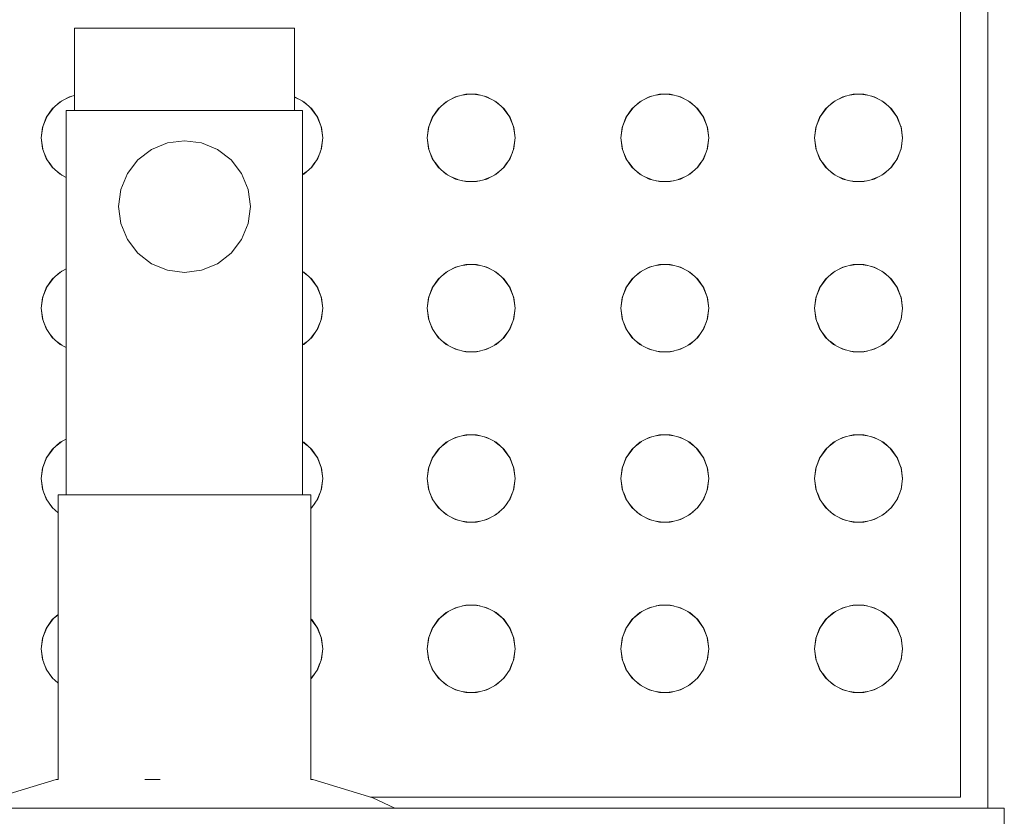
# Model space of a CAD drawing. Header units: millimetres. Extents: x 2 to 902, y -447 to 199.
# Tile 472 of 656: x 21.636 to 21.994, y 147.927 to 148.217. Entities that reach past the tile are written whole.
import ezdxf

# ---------------------------------------------------------------- set-up
doc = ezdxf.new("R2010")
doc.units = ezdxf.units.MM
doc.header["$MEASUREMENT"] = 0
doc.layers.add('IFC-Elemento construtivo genérico-Contorno', color=253, linetype='Continuous', lineweight=5)

msp = doc.modelspace()

# ---------------------------------------------------------------- linework, layer by layer
at = {"layer": 'IFC-Elemento construtivo genérico-Contorno', "color": 7, "lineweight": 5}
for p, q in [((21.98811, 147.93039), (21.98811, 148.4244)), ((21.97811, 147.9344), (21.97811, 148.4144)), ((21.65573, 148.2144), (21.65709, 148.2144)), ((21.65573, 148.1844), (21.65573, 148.2144)), ((21.65709, 148.2144), (21.66109, 148.2144)), ((21.66109, 148.2144), (21.66745, 148.2144)), ((21.66745, 148.2144), (21.67573, 148.2144)), ((21.67573, 148.2144), (21.68538, 148.2144)), ((21.68538, 148.2144), (21.69573, 148.2144)), ((21.69573, 148.2144), (21.70608, 148.2144)), ((21.70608, 148.2144), (21.71573, 148.2144)), ((21.71573, 148.2144), (21.72402, 148.2144)), ((21.72402, 148.2144), (21.73037, 148.2144)), ((21.73037, 148.2144), (21.73437, 148.2144)), ((21.73437, 148.2144), (21.73573, 148.2144)), ((21.73573, 148.1844), (21.73573, 148.2144)), ((21.65049, 148.18756), (21.65391, 148.18936)), ((21.65264, 148.1887), (21.65477, 148.18956)), ((21.65391, 148.18936), (21.65573, 148.18981)), ((21.73573, 148.18937), (21.73916, 148.18756)), ((21.73573, 148.18922), (21.73702, 148.18869)), ((21.79098, 148.18756), (21.7944, 148.18936)), ((21.79314, 148.1887), (21.79526, 148.18956)), ((21.7944, 148.18936), (21.79815, 148.19028)), ((21.79693, 148.18997), (21.79919, 148.19028)), ((21.79815, 148.19028), (21.802, 148.19028)), ((21.80096, 148.19028), (21.80322, 148.18997)), ((21.802, 148.19028), (21.80575, 148.18936)), ((21.80489, 148.18957), (21.80702, 148.18869)), ((21.80575, 148.18936), (21.80916, 148.18756)), ((21.86148, 148.18756), (21.86489, 148.18936)), ((21.86363, 148.1887), (21.86575, 148.18956)), ((21.86489, 148.18936), (21.86864, 148.19028)), ((21.86742, 148.18997), (21.86968, 148.19028)), ((21.86864, 148.19028), (21.87249, 148.19028)), ((21.87145, 148.19028), (21.87371, 148.18997)), ((21.87249, 148.19028), (21.87624, 148.18936)), ((21.87538, 148.18956), (21.87751, 148.1887)), ((21.87624, 148.18936), (21.87966, 148.18756)), ((21.93197, 148.18756), (21.93538, 148.18936)), ((21.93411, 148.18869), (21.93624, 148.18957)), ((21.93538, 148.18936), (21.93913, 148.19028)), ((21.93791, 148.18997), (21.94017, 148.19028)), ((21.93913, 148.19028), (21.94299, 148.19028)), ((21.94194, 148.19028), (21.9442, 148.18997)), ((21.94299, 148.19028), (21.94673, 148.18936)), ((21.94587, 148.18956), (21.948, 148.1887)), ((21.94673, 148.18936), (21.95015, 148.18756)), ((21.64541, 148.18183), (21.64803, 148.18538)), ((21.64541, 148.18183), (21.6476, 148.185)), ((21.6476, 148.185), (21.65049, 148.18756)), ((21.64925, 148.18647), (21.65109, 148.18788)), ((21.73857, 148.18788), (21.74039, 148.18648)), ((21.73916, 148.18756), (21.74205, 148.185)), ((21.74164, 148.18537), (21.74424, 148.18183)), ((21.74205, 148.185), (21.74424, 148.18183)), ((21.78591, 148.18183), (21.78852, 148.18538)), ((21.78591, 148.18183), (21.7881, 148.185)), ((21.7881, 148.185), (21.79098, 148.18756)), ((21.78974, 148.18646), (21.79158, 148.18788)), ((21.80857, 148.18788), (21.81039, 148.18648)), ((21.80916, 148.18756), (21.81205, 148.185)), ((21.81164, 148.18537), (21.81424, 148.18183)), ((21.81205, 148.185), (21.81424, 148.18183)), ((21.8564, 148.18183), (21.85901, 148.18538)), ((21.8564, 148.18183), (21.85859, 148.185)), ((21.85859, 148.185), (21.86148, 148.18756)), ((21.86025, 148.18647), (21.86207, 148.18788)), ((21.87906, 148.18788), (21.88089, 148.18647)), ((21.87966, 148.18756), (21.88254, 148.185)), ((21.88213, 148.18538), (21.88473, 148.18183)), ((21.88254, 148.185), (21.88473, 148.18183)), ((21.92689, 148.18183), (21.9295, 148.18537)), ((21.92689, 148.18183), (21.92908, 148.185)), ((21.92908, 148.185), (21.93197, 148.18756)), ((21.93074, 148.18648), (21.93256, 148.18788)), ((21.94955, 148.18788), (21.95139, 148.18647)), ((21.95015, 148.18756), (21.95303, 148.185)), ((21.95261, 148.18538), (21.95523, 148.18183)), ((21.95303, 148.185), (21.95523, 148.18183)), ((21.64405, 148.17823), (21.6456, 148.18207)), ((21.64405, 148.17823), (21.64541, 148.18183)), ((21.65273, 148.1844), (21.6542, 148.1844)), ((21.65273, 148.0444), (21.65273, 148.1844)), ((21.6542, 148.1844), (21.65849, 148.1844)), ((21.65709, 148.1844), (21.66109, 148.1844)), ((21.65849, 148.1844), (21.66532, 148.1844)), ((21.66109, 148.1844), (21.66745, 148.1844)), ((21.66532, 148.1844), (21.67423, 148.1844)), ((21.66745, 148.1844), (21.67573, 148.1844)), ((21.67423, 148.1844), (21.6846, 148.1844)), ((21.67573, 148.1844), (21.68538, 148.1844)), ((21.6846, 148.1844), (21.69573, 148.1844)), ((21.69573, 148.1844), (21.70686, 148.1844)), ((21.70608, 148.1844), (21.71573, 148.1844)), ((21.70686, 148.1844), (21.71723, 148.1844)), ((21.71573, 148.1844), (21.72402, 148.1844)), ((21.71723, 148.1844), (21.72613, 148.1844)), ((21.72402, 148.1844), (21.73037, 148.1844)), ((21.72613, 148.1844), (21.73297, 148.1844)), ((21.73037, 148.1844), (21.73437, 148.1844)), ((21.73297, 148.1844), (21.73727, 148.1844)), ((21.73727, 148.1844), (21.73873, 148.1844)), ((21.73873, 148.0444), (21.73873, 148.1844)), ((21.74406, 148.18207), (21.74561, 148.17823)), ((21.74424, 148.18183), (21.74561, 148.17823)), ((21.78454, 148.17823), (21.78611, 148.18212)), ((21.78454, 148.17823), (21.78591, 148.18183)), ((21.81406, 148.18207), (21.81561, 148.17823)), ((21.81424, 148.18183), (21.81561, 148.17823)), ((21.85503, 148.17823), (21.8566, 148.18212)), ((21.85503, 148.17823), (21.8564, 148.18183)), ((21.88453, 148.18212), (21.8861, 148.17823)), ((21.88473, 148.18183), (21.8861, 148.17823)), ((21.92552, 148.17823), (21.92707, 148.18207)), ((21.92552, 148.17823), (21.92689, 148.18183)), ((21.95502, 148.18212), (21.95659, 148.17823)), ((21.95523, 148.18183), (21.95659, 148.17823)), ((21.64358, 148.1744), (21.64413, 148.17854)), ((21.64358, 148.1744), (21.64405, 148.17823)), ((21.74553, 148.17854), (21.74607, 148.1744)), ((21.74561, 148.17823), (21.74607, 148.1744)), ((21.78407, 148.1744), (21.78462, 148.17854)), ((21.78407, 148.1744), (21.78454, 148.17823)), ((21.81553, 148.17854), (21.81607, 148.1744)), ((21.81561, 148.17823), (21.81607, 148.1744)), ((21.85457, 148.1744), (21.85511, 148.17854)), ((21.85457, 148.1744), (21.85503, 148.17823)), ((21.88602, 148.17854), (21.88656, 148.1744)), ((21.8861, 148.17823), (21.88656, 148.1744)), ((21.92506, 148.1744), (21.9256, 148.17854)), ((21.92506, 148.1744), (21.92552, 148.17823)), ((21.95651, 148.17854), (21.95706, 148.1744)), ((21.95659, 148.17823), (21.95706, 148.1744)), ((21.64358, 148.1744), (21.64413, 148.17026)), ((21.64358, 148.1744), (21.64405, 148.17057)), ((21.74553, 148.17026), (21.74607, 148.1744)), ((21.74561, 148.17057), (21.74607, 148.1744)), ((21.78407, 148.1744), (21.78462, 148.17026)), ((21.78407, 148.1744), (21.78454, 148.17057)), ((21.81553, 148.17026), (21.81607, 148.1744)), ((21.81561, 148.17057), (21.81607, 148.1744)), ((21.85457, 148.1744), (21.85511, 148.17026)), ((21.85457, 148.1744), (21.85503, 148.17057)), ((21.88602, 148.17026), (21.88656, 148.1744)), ((21.8861, 148.17057), (21.88656, 148.1744)), ((21.92506, 148.1744), (21.9256, 148.17026)), ((21.92506, 148.1744), (21.92552, 148.17057)), ((21.95651, 148.17026), (21.95706, 148.1744)), ((21.95659, 148.17057), (21.95706, 148.1744)), ((21.64405, 148.17057), (21.64541, 148.16696)), ((21.68373, 148.17018), (21.68952, 148.17258)), ((21.68952, 148.17258), (21.69573, 148.17339)), ((21.69573, 148.17339), (21.70194, 148.17258)), ((21.70194, 148.17258), (21.70773, 148.17018)), ((21.74424, 148.16696), (21.74561, 148.17057)), ((21.78454, 148.17057), (21.78591, 148.16696)), ((21.81424, 148.16696), (21.81561, 148.17057)), ((21.85503, 148.17057), (21.8564, 148.16696)), ((21.88473, 148.16696), (21.8861, 148.17057)), ((21.92552, 148.17057), (21.92689, 148.16696)), ((21.95523, 148.16696), (21.95659, 148.17057)), ((21.64455, 148.16924), (21.64561, 148.16666)), ((21.64541, 148.16696), (21.6476, 148.16378)), ((21.67876, 148.16637), (21.68373, 148.17018)), ((21.70773, 148.17018), (21.7127, 148.16637)), ((21.74205, 148.16378), (21.74424, 148.16696)), ((21.74404, 148.16666), (21.74507, 148.16914)), ((21.78505, 148.16921), (21.78611, 148.16666)), ((21.78591, 148.16696), (21.7881, 148.16378)), ((21.81205, 148.16378), (21.81424, 148.16696)), ((21.81404, 148.16666), (21.81507, 148.16914)), ((21.85556, 148.16916), (21.8566, 148.16666)), ((21.8564, 148.16696), (21.85859, 148.16378)), ((21.88254, 148.16378), (21.88473, 148.16696)), ((21.88453, 148.16666), (21.88559, 148.16921)), ((21.92604, 148.16919), (21.92709, 148.16666)), ((21.92689, 148.16696), (21.92908, 148.16378)), ((21.95303, 148.16378), (21.95523, 148.16696)), ((21.95502, 148.16666), (21.9561, 148.16926)), ((21.64647, 148.16542), (21.648, 148.16343)), ((21.6476, 148.16378), (21.65049, 148.16122)), ((21.67495, 148.1614), (21.67876, 148.16637)), ((21.7127, 148.16637), (21.71652, 148.1614)), ((21.73916, 148.16122), (21.74205, 148.16378)), ((21.74167, 148.16344), (21.74318, 148.16541)), ((21.78695, 148.16544), (21.78849, 148.16343)), ((21.7881, 148.16378), (21.79098, 148.16122)), ((21.80916, 148.16122), (21.81205, 148.16378)), ((21.81167, 148.16344), (21.81318, 148.16541)), ((21.85745, 148.16543), (21.85898, 148.16344)), ((21.85859, 148.16378), (21.86148, 148.16122)), ((21.87966, 148.16122), (21.88254, 148.16378)), ((21.88216, 148.16344), (21.88368, 148.16543)), ((21.92795, 148.16541), (21.92947, 148.16344)), ((21.92908, 148.16378), (21.93197, 148.16122)), ((21.95015, 148.16122), (21.95303, 148.16378)), ((21.95264, 148.16343), (21.95418, 148.16544)), ((21.64923, 148.16234), (21.65111, 148.1609)), ((21.65049, 148.16122), (21.65273, 148.16005)), ((21.65263, 148.1601), (21.65273, 148.16006)), ((21.67255, 148.15561), (21.67495, 148.1614)), ((21.71652, 148.1614), (21.71891, 148.15561)), ((21.73873, 148.16105), (21.74041, 148.16233)), ((21.73873, 148.161), (21.73916, 148.16122)), ((21.78972, 148.16235), (21.7916, 148.1609)), ((21.79098, 148.16122), (21.7944, 148.15944)), ((21.79313, 148.1601), (21.79522, 148.15923)), ((21.80492, 148.15923), (21.80703, 148.1601)), ((21.80575, 148.15944), (21.80916, 148.16122)), ((21.80854, 148.1609), (21.81041, 148.16233)), ((21.86022, 148.16234), (21.8621, 148.1609)), ((21.86148, 148.16122), (21.86489, 148.15944)), ((21.86362, 148.1601), (21.86571, 148.15923)), ((21.87541, 148.15923), (21.87752, 148.1601)), ((21.87624, 148.15944), (21.87966, 148.16122)), ((21.87904, 148.1609), (21.88091, 148.16234)), ((21.93072, 148.16233), (21.93259, 148.1609)), ((21.93197, 148.16122), (21.93538, 148.15944)), ((21.9341, 148.1601), (21.93621, 148.15923)), ((21.9459, 148.15923), (21.94801, 148.1601)), ((21.94673, 148.15944), (21.95015, 148.16122)), ((21.94953, 148.1609), (21.95141, 148.16234)), ((21.7944, 148.15944), (21.79815, 148.15851)), ((21.79696, 148.1588), (21.79919, 148.15851)), ((21.79815, 148.15851), (21.802, 148.15851)), ((21.80096, 148.15851), (21.80319, 148.1588)), ((21.802, 148.15851), (21.80575, 148.15944)), ((21.86489, 148.15944), (21.86864, 148.15851)), ((21.86745, 148.1588), (21.86968, 148.15851)), ((21.86864, 148.15851), (21.87249, 148.15851)), ((21.87145, 148.15851), (21.87368, 148.1588)), ((21.87249, 148.15851), (21.87624, 148.15944)), ((21.93538, 148.15944), (21.93913, 148.15851)), ((21.93794, 148.1588), (21.94017, 148.15851)), ((21.93913, 148.15851), (21.94299, 148.15851)), ((21.94194, 148.15851), (21.94417, 148.1588)), ((21.94299, 148.15851), (21.94673, 148.15944)), ((21.67173, 148.1494), (21.67255, 148.15561)), ((21.71891, 148.15561), (21.71973, 148.1494)), ((21.67173, 148.1494), (21.67255, 148.14319)), ((21.71891, 148.14319), (21.71973, 148.1494)), ((21.67255, 148.14319), (21.67495, 148.1374)), ((21.71652, 148.1374), (21.71891, 148.14319)), ((21.67495, 148.1374), (21.67876, 148.13243)), ((21.7127, 148.13243), (21.71652, 148.1374)), ((21.67876, 148.13243), (21.68373, 148.12861)), ((21.70773, 148.12861), (21.7127, 148.13243)), ((21.68373, 148.12861), (21.68952, 148.12621)), ((21.70194, 148.12621), (21.70773, 148.12861)), ((21.79316, 148.1267), (21.79521, 148.12755)), ((21.7944, 148.12736), (21.79815, 148.12828)), ((21.797, 148.12799), (21.79917, 148.12828)), ((21.79815, 148.12828), (21.802, 148.12828)), ((21.80098, 148.12828), (21.80316, 148.12799)), ((21.802, 148.12828), (21.80575, 148.12736)), ((21.80494, 148.12755), (21.80699, 148.1267)), ((21.86365, 148.1267), (21.8657, 148.12755)), ((21.86489, 148.12736), (21.86864, 148.12828)), ((21.86749, 148.12799), (21.86966, 148.12828)), ((21.86864, 148.12828), (21.87249, 148.12828)), ((21.87147, 148.12828), (21.87365, 148.12799)), ((21.87249, 148.12828), (21.87624, 148.12736)), ((21.87543, 148.12755), (21.87748, 148.1267)), ((21.93414, 148.1267), (21.9362, 148.12755)), ((21.93538, 148.12736), (21.93913, 148.12828)), ((21.93798, 148.12799), (21.94015, 148.12828)), ((21.93913, 148.12828), (21.94299, 148.12828)), ((21.94196, 148.12828), (21.94414, 148.12799)), ((21.94299, 148.12828), (21.94673, 148.12736)), ((21.94592, 148.12755), (21.94797, 148.1267)), ((21.6476, 148.123), (21.65049, 148.12556)), ((21.64925, 148.12447), (21.65109, 148.12587)), ((21.65049, 148.12556), (21.65273, 148.12673)), ((21.65267, 148.1267), (21.65273, 148.12673)), ((21.68952, 148.12621), (21.69573, 148.12539)), ((21.69573, 148.12539), (21.70194, 148.12621)), ((21.73873, 148.12579), (21.73916, 148.12556)), ((21.73873, 148.12575), (21.74039, 148.12448)), ((21.73916, 148.12556), (21.74205, 148.123)), ((21.7881, 148.123), (21.79098, 148.12556)), ((21.78974, 148.12446), (21.79158, 148.12587)), ((21.79098, 148.12556), (21.7944, 148.12736)), ((21.80575, 148.12736), (21.80916, 148.12556)), ((21.80857, 148.12587), (21.81039, 148.12448)), ((21.80916, 148.12556), (21.81205, 148.123)), ((21.85859, 148.123), (21.86148, 148.12556)), ((21.86025, 148.12447), (21.86207, 148.12587)), ((21.86148, 148.12556), (21.86489, 148.12736)), ((21.87624, 148.12736), (21.87966, 148.12556)), ((21.87906, 148.12587), (21.88089, 148.12447)), ((21.87966, 148.12556), (21.88254, 148.123)), ((21.92908, 148.123), (21.93197, 148.12556)), ((21.93074, 148.12448), (21.93256, 148.12587)), ((21.93197, 148.12556), (21.93538, 148.12736)), ((21.94673, 148.12736), (21.95015, 148.12556)), ((21.94955, 148.12587), (21.95139, 148.12447)), ((21.95015, 148.12556), (21.95303, 148.123)), ((21.64541, 148.11983), (21.64803, 148.12337)), ((21.64541, 148.11983), (21.6476, 148.123)), ((21.74164, 148.12336), (21.74424, 148.11983)), ((21.74205, 148.123), (21.74424, 148.11983)), ((21.78591, 148.11983), (21.78852, 148.12337)), ((21.78591, 148.11983), (21.7881, 148.123)), ((21.81164, 148.12336), (21.81424, 148.11983)), ((21.81205, 148.123), (21.81424, 148.11983)), ((21.8564, 148.11983), (21.85901, 148.12337)), ((21.8564, 148.11983), (21.85859, 148.123)), ((21.88213, 148.12337), (21.88473, 148.11983)), ((21.88254, 148.123), (21.88473, 148.11983)), ((21.92689, 148.11983), (21.9295, 148.12336)), ((21.92689, 148.11983), (21.92908, 148.123)), ((21.95261, 148.12337), (21.95523, 148.11983)), ((21.95303, 148.123), (21.95523, 148.11983)), ((21.64405, 148.11622), (21.6456, 148.12007)), ((21.64405, 148.11622), (21.64541, 148.11983)), ((21.74406, 148.12007), (21.74561, 148.11622)), ((21.74424, 148.11983), (21.74561, 148.11622)), ((21.78454, 148.11622), (21.78611, 148.12012)), ((21.78454, 148.11622), (21.78591, 148.11983)), ((21.81406, 148.12007), (21.81561, 148.11622)), ((21.81424, 148.11983), (21.81561, 148.11622)), ((21.85503, 148.11622), (21.8566, 148.12012)), ((21.85503, 148.11622), (21.8564, 148.11983)), ((21.88453, 148.12012), (21.8861, 148.11622)), ((21.88473, 148.11983), (21.8861, 148.11622)), ((21.92552, 148.11622), (21.92707, 148.12007)), ((21.92552, 148.11622), (21.92689, 148.11983)), ((21.95502, 148.12012), (21.95659, 148.11622)), ((21.95523, 148.11983), (21.95659, 148.11622)), ((21.64358, 148.1124), (21.64413, 148.11654)), ((21.64358, 148.1124), (21.64405, 148.11622)), ((21.74553, 148.11654), (21.74607, 148.1124)), ((21.74561, 148.11622), (21.74607, 148.1124)), ((21.78407, 148.1124), (21.78462, 148.11654)), ((21.78407, 148.1124), (21.78454, 148.11622)), ((21.81553, 148.11654), (21.81607, 148.1124)), ((21.81561, 148.11622), (21.81607, 148.1124)), ((21.85457, 148.1124), (21.85511, 148.11654)), ((21.85457, 148.1124), (21.85503, 148.11622)), ((21.88602, 148.11654), (21.88656, 148.1124)), ((21.8861, 148.11622), (21.88656, 148.1124)), ((21.92506, 148.1124), (21.9256, 148.11654)), ((21.92506, 148.1124), (21.92552, 148.11622)), ((21.95651, 148.11654), (21.95706, 148.1124)), ((21.95659, 148.11622), (21.95706, 148.1124)), ((21.64358, 148.1124), (21.64413, 148.10826)), ((21.64358, 148.1124), (21.64405, 148.10857)), ((21.74553, 148.10826), (21.74607, 148.1124)), ((21.74561, 148.10857), (21.74607, 148.1124)), ((21.78407, 148.1124), (21.78462, 148.10826)), ((21.78407, 148.1124), (21.78454, 148.10857)), ((21.81553, 148.10826), (21.81607, 148.1124)), ((21.81561, 148.10857), (21.81607, 148.1124)), ((21.85457, 148.1124), (21.85511, 148.10826)), ((21.85457, 148.1124), (21.85503, 148.10857)), ((21.88602, 148.10826), (21.88656, 148.1124)), ((21.8861, 148.10857), (21.88656, 148.1124)), ((21.92506, 148.1124), (21.9256, 148.10826)), ((21.92506, 148.1124), (21.92552, 148.10857)), ((21.95651, 148.10826), (21.95706, 148.1124)), ((21.95659, 148.10857), (21.95706, 148.1124)), ((21.64405, 148.10857), (21.64541, 148.10496)), ((21.64457, 148.1072), (21.64572, 148.1044)), ((21.74393, 148.1044), (21.74505, 148.1071)), ((21.74424, 148.10496), (21.74561, 148.10857)), ((21.78454, 148.10857), (21.78591, 148.10496)), ((21.78507, 148.10717), (21.78622, 148.1044)), ((21.81393, 148.1044), (21.81505, 148.1071)), ((21.81424, 148.10496), (21.81561, 148.10857)), ((21.85503, 148.10857), (21.8564, 148.10496)), ((21.85558, 148.10712), (21.85671, 148.1044)), ((21.88442, 148.1044), (21.88557, 148.10717)), ((21.88473, 148.10496), (21.8861, 148.10857)), ((21.92552, 148.10857), (21.92689, 148.10496)), ((21.92606, 148.10714), (21.9272, 148.1044)), ((21.95491, 148.1044), (21.95608, 148.10722)), ((21.95523, 148.10496), (21.95659, 148.10857)), ((21.64541, 148.10496), (21.6476, 148.10179)), ((21.64654, 148.10333), (21.64797, 148.10147)), ((21.74169, 148.10147), (21.74311, 148.10332)), ((21.74205, 148.10179), (21.74424, 148.10496)), ((21.78591, 148.10496), (21.7881, 148.10179)), ((21.78702, 148.10335), (21.78847, 148.10147)), ((21.81169, 148.10147), (21.81311, 148.10332)), ((21.81205, 148.10179), (21.81424, 148.10496)), ((21.8564, 148.10496), (21.85859, 148.10179)), ((21.85752, 148.10334), (21.85895, 148.10147)), ((21.88218, 148.10147), (21.88361, 148.10334)), ((21.88254, 148.10179), (21.88473, 148.10496)), ((21.92689, 148.10496), (21.92908, 148.10179)), ((21.92802, 148.10332), (21.92944, 148.10147)), ((21.95267, 148.10147), (21.95411, 148.10335)), ((21.95303, 148.10179), (21.95523, 148.10496)), ((21.6476, 148.10179), (21.65049, 148.09923)), ((21.64931, 148.10028), (21.65108, 148.09892)), ((21.65049, 148.09923), (21.65273, 148.09805)), ((21.73873, 148.09905), (21.74033, 148.10027)), ((21.73873, 148.09901), (21.73916, 148.09923)), ((21.73916, 148.09923), (21.74205, 148.10179)), ((21.7881, 148.10179), (21.79098, 148.09923)), ((21.7898, 148.10028), (21.79157, 148.09892)), ((21.79098, 148.09923), (21.7944, 148.09744)), ((21.80575, 148.09744), (21.80916, 148.09923)), ((21.80858, 148.09892), (21.81033, 148.10027)), ((21.80916, 148.09923), (21.81205, 148.10179)), ((21.85859, 148.10179), (21.86148, 148.09923)), ((21.8603, 148.10027), (21.86206, 148.09892)), ((21.86148, 148.09923), (21.86489, 148.09744)), ((21.87624, 148.09744), (21.87966, 148.09923)), ((21.87907, 148.09892), (21.88083, 148.10027)), ((21.87966, 148.09923), (21.88254, 148.10179)), ((21.92908, 148.10179), (21.93197, 148.09923)), ((21.9308, 148.10027), (21.93256, 148.09892)), ((21.93197, 148.09923), (21.93538, 148.09744)), ((21.94673, 148.09744), (21.95015, 148.09923)), ((21.94956, 148.09892), (21.95133, 148.10028)), ((21.95015, 148.09923), (21.95303, 148.10179)), ((21.65267, 148.09809), (21.65273, 148.09806)), ((21.79316, 148.09808), (21.79521, 148.09724)), ((21.7944, 148.09744), (21.79815, 148.09652)), ((21.797, 148.0968), (21.79917, 148.09652)), ((21.79815, 148.09652), (21.802, 148.09652)), ((21.80098, 148.09652), (21.80316, 148.0968)), ((21.802, 148.09652), (21.80575, 148.09744)), ((21.80494, 148.09723), (21.80699, 148.09809)), ((21.86365, 148.09809), (21.8657, 148.09724)), ((21.86489, 148.09744), (21.86864, 148.09652)), ((21.86749, 148.0968), (21.86966, 148.09652)), ((21.86864, 148.09652), (21.87249, 148.09652)), ((21.87147, 148.09652), (21.87365, 148.0968)), ((21.87249, 148.09652), (21.87624, 148.09744)), ((21.87543, 148.09723), (21.87748, 148.09809)), ((21.93414, 148.09809), (21.9362, 148.09723)), ((21.93538, 148.09744), (21.93913, 148.09652)), ((21.93798, 148.0968), (21.94015, 148.09652)), ((21.93913, 148.09652), (21.94299, 148.09652)), ((21.94196, 148.09652), (21.94414, 148.0968)), ((21.94299, 148.09652), (21.94673, 148.09744)), ((21.94592, 148.09723), (21.94797, 148.09809)), ((21.6476, 148.06101), (21.65049, 148.06357)), ((21.64923, 148.06245), (21.65111, 148.06389)), ((21.65049, 148.06357), (21.65273, 148.06474)), ((21.65263, 148.06469), (21.65273, 148.06473)), ((21.73873, 148.06379), (21.73916, 148.06357)), ((21.73873, 148.06374), (21.74041, 148.06246)), ((21.73916, 148.06357), (21.74205, 148.06101)), ((21.7881, 148.06101), (21.79098, 148.06357)), ((21.78972, 148.06245), (21.7916, 148.06389)), ((21.79098, 148.06357), (21.7944, 148.06536)), ((21.79313, 148.06469), (21.79522, 148.06556)), ((21.7944, 148.06536), (21.79815, 148.06628)), ((21.79696, 148.06599), (21.79919, 148.06628)), ((21.79815, 148.06628), (21.802, 148.06628)), ((21.80096, 148.06628), (21.80319, 148.06599)), ((21.802, 148.06628), (21.80575, 148.06536)), ((21.80492, 148.06556), (21.80703, 148.06468)), ((21.80575, 148.06536), (21.80916, 148.06357)), ((21.80854, 148.06389), (21.81041, 148.06246)), ((21.80916, 148.06357), (21.81205, 148.06101)), ((21.85859, 148.06101), (21.86148, 148.06357)), ((21.86022, 148.06246), (21.8621, 148.06389)), ((21.86148, 148.06357), (21.86489, 148.06536)), ((21.86362, 148.06469), (21.86571, 148.06556)), ((21.86489, 148.06536), (21.86864, 148.06628)), ((21.86745, 148.06599), (21.86968, 148.06628)), ((21.86864, 148.06628), (21.87249, 148.06628)), ((21.87145, 148.06628), (21.87368, 148.06599)), ((21.87249, 148.06628), (21.87624, 148.06536)), ((21.87541, 148.06556), (21.87752, 148.06469)), ((21.87624, 148.06536), (21.87966, 148.06357)), ((21.87904, 148.06389), (21.88091, 148.06246)), ((21.87966, 148.06357), (21.88254, 148.06101)), ((21.92908, 148.06101), (21.93197, 148.06357)), ((21.93072, 148.06246), (21.93259, 148.06389)), ((21.93197, 148.06357), (21.93538, 148.06536)), ((21.9341, 148.06468), (21.93621, 148.06556)), ((21.93538, 148.06536), (21.93913, 148.06628)), ((21.93794, 148.06599), (21.94017, 148.06628)), ((21.93913, 148.06628), (21.94299, 148.06628)), ((21.94194, 148.06628), (21.94417, 148.06599)), ((21.94299, 148.06628), (21.94673, 148.06536)), ((21.9459, 148.06556), (21.94801, 148.06469)), ((21.94673, 148.06536), (21.95015, 148.06357)), ((21.94953, 148.06389), (21.95141, 148.06245)), ((21.95015, 148.06357), (21.95303, 148.06101)), ((21.64541, 148.05784), (21.64803, 148.06138)), ((21.64541, 148.05784), (21.6476, 148.06101)), ((21.74164, 148.06137), (21.74424, 148.05784)), ((21.74205, 148.06101), (21.74424, 148.05784)), ((21.78591, 148.05784), (21.78852, 148.06138)), ((21.78591, 148.05784), (21.7881, 148.06101)), ((21.81164, 148.06137), (21.81424, 148.05784)), ((21.81205, 148.06101), (21.81424, 148.05784)), ((21.8564, 148.05784), (21.85901, 148.06138)), ((21.8564, 148.05784), (21.85859, 148.06101)), ((21.88213, 148.06138), (21.88473, 148.05784)), ((21.88254, 148.06101), (21.88473, 148.05784)), ((21.92689, 148.05784), (21.9295, 148.06137)), ((21.92689, 148.05784), (21.92908, 148.06101)), ((21.95261, 148.06138), (21.95523, 148.05784)), ((21.95303, 148.06101), (21.95523, 148.05784)), ((21.64405, 148.05422), (21.64562, 148.05813)), ((21.64405, 148.05422), (21.64541, 148.05784)), ((21.74403, 148.05814), (21.74561, 148.05422)), ((21.74424, 148.05784), (21.74561, 148.05422)), ((21.78454, 148.05422), (21.78612, 148.05814)), ((21.78454, 148.05422), (21.78591, 148.05784)), ((21.81403, 148.05814), (21.81561, 148.05422)), ((21.81424, 148.05784), (21.81561, 148.05422)), ((21.85503, 148.05422), (21.85661, 148.05814)), ((21.85503, 148.05422), (21.8564, 148.05784)), ((21.88452, 148.05814), (21.8861, 148.05422)), ((21.88473, 148.05784), (21.8861, 148.05422)), ((21.92552, 148.05422), (21.9271, 148.05813)), ((21.92552, 148.05422), (21.92689, 148.05784)), ((21.95502, 148.05814), (21.95659, 148.05422)), ((21.95523, 148.05784), (21.95659, 148.05422)), ((21.64358, 148.05039), (21.64413, 148.05454)), ((21.64358, 148.05039), (21.64405, 148.05422)), ((21.74553, 148.05454), (21.74607, 148.05039)), ((21.74561, 148.05422), (21.74607, 148.05039)), ((21.78407, 148.05039), (21.78462, 148.05454)), ((21.78407, 148.05039), (21.78454, 148.05422)), ((21.81553, 148.05454), (21.81607, 148.05039)), ((21.81561, 148.05422), (21.81607, 148.05039)), ((21.85457, 148.05039), (21.85511, 148.05454)), ((21.85457, 148.05039), (21.85503, 148.05422)), ((21.88602, 148.05454), (21.88656, 148.05039)), ((21.8861, 148.05422), (21.88656, 148.05039)), ((21.92506, 148.05039), (21.9256, 148.05454)), ((21.92506, 148.05039), (21.92552, 148.05422)), ((21.95651, 148.05454), (21.95706, 148.05039)), ((21.95659, 148.05422), (21.95706, 148.05039)), ((21.64358, 148.05039), (21.64413, 148.04625)), ((21.64358, 148.05039), (21.64405, 148.04657)), ((21.74553, 148.04625), (21.74607, 148.05039)), ((21.74561, 148.04657), (21.74607, 148.05039)), ((21.78407, 148.05039), (21.78462, 148.04625)), ((21.78407, 148.05039), (21.78454, 148.04657)), ((21.81553, 148.04625), (21.81607, 148.05039)), ((21.81561, 148.04657), (21.81607, 148.05039)), ((21.85457, 148.05039), (21.85511, 148.04625)), ((21.85457, 148.05039), (21.85503, 148.04657)), ((21.88602, 148.04625), (21.88656, 148.05039)), ((21.8861, 148.04657), (21.88656, 148.05039)), ((21.92506, 148.05039), (21.9256, 148.04625)), ((21.92506, 148.05039), (21.92552, 148.04657)), ((21.95651, 148.04625), (21.95706, 148.05039)), ((21.95659, 148.04657), (21.95706, 148.05039)), ((21.64405, 148.04657), (21.64541, 148.04296)), ((21.64457, 148.0452), (21.64572, 148.0424)), ((21.74393, 148.0424), (21.74505, 148.0451)), ((21.74424, 148.04296), (21.74561, 148.04657)), ((21.78454, 148.04657), (21.78591, 148.04296)), ((21.78507, 148.04517), (21.78622, 148.0424)), ((21.81393, 148.0424), (21.81505, 148.0451)), ((21.81424, 148.04296), (21.81561, 148.04657)), ((21.85503, 148.04657), (21.8564, 148.04296)), ((21.85558, 148.04512), (21.85671, 148.0424)), ((21.88442, 148.0424), (21.88557, 148.04517)), ((21.88473, 148.04296), (21.8861, 148.04657)), ((21.92552, 148.04657), (21.92689, 148.04296)), ((21.92606, 148.04514), (21.9272, 148.0424)), ((21.95491, 148.0424), (21.95608, 148.04522)), ((21.95523, 148.04296), (21.95659, 148.04657)), ((21.64541, 148.04296), (21.6476, 148.03979)), ((21.64973, 148.0444), (21.6513, 148.0444)), ((21.64973, 147.94078), (21.64973, 148.0444)), ((21.6513, 148.0444), (21.6559, 148.0444)), ((21.6559, 148.0444), (21.66321, 148.0444)), ((21.66321, 148.0444), (21.67273, 148.0444)), ((21.67273, 148.0444), (21.68383, 148.0444)), ((21.68383, 148.0444), (21.69573, 148.0444)), ((21.69573, 148.0444), (21.70764, 148.0444)), ((21.70764, 148.0444), (21.71873, 148.0444)), ((21.71873, 148.0444), (21.72826, 148.0444)), ((21.72826, 148.0444), (21.73557, 148.0444)), ((21.73557, 148.0444), (21.74016, 148.0444)), ((21.74016, 148.0444), (21.74173, 148.0444)), ((21.74173, 147.94078), (21.74173, 148.0444)), ((21.74205, 148.03979), (21.74424, 148.04296)), ((21.78591, 148.04296), (21.7881, 148.03979)), ((21.81205, 148.03979), (21.81424, 148.04296)), ((21.8564, 148.04296), (21.85859, 148.03979)), ((21.88254, 148.03979), (21.88473, 148.04296)), ((21.92689, 148.04296), (21.92908, 148.03979)), ((21.95303, 148.03979), (21.95523, 148.04296)), ((21.64652, 148.04136), (21.64799, 148.03945)), ((21.6476, 148.03979), (21.64973, 148.0379)), ((21.64925, 148.03832), (21.64973, 148.03796)), ((21.74173, 148.03953), (21.74313, 148.04135)), ((21.74173, 148.03951), (21.74205, 148.03979)), ((21.787, 148.04138), (21.78849, 148.03945)), ((21.7881, 148.03979), (21.79098, 148.03723)), ((21.78974, 148.03833), (21.79158, 148.03692)), ((21.80857, 148.03692), (21.81039, 148.03831)), ((21.80916, 148.03723), (21.81205, 148.03979)), ((21.81167, 148.03945), (21.81313, 148.04135)), ((21.8575, 148.04137), (21.85897, 148.03945)), ((21.85859, 148.03979), (21.86148, 148.03723)), ((21.86025, 148.03832), (21.86207, 148.03692)), ((21.87906, 148.03692), (21.88089, 148.03832)), ((21.87966, 148.03723), (21.88254, 148.03979)), ((21.88216, 148.03945), (21.88363, 148.04137)), ((21.928, 148.04135), (21.92946, 148.03945)), ((21.92908, 148.03979), (21.93197, 148.03723)), ((21.93074, 148.03831), (21.93256, 148.03692)), ((21.94955, 148.03692), (21.95139, 148.03832)), ((21.95015, 148.03723), (21.95303, 148.03979)), ((21.95265, 148.03945), (21.95414, 148.04138)), ((21.79098, 148.03723), (21.7944, 148.03543)), ((21.79314, 148.0361), (21.79526, 148.03522)), ((21.7944, 148.03543), (21.79815, 148.03452)), ((21.79693, 148.03481), (21.79919, 148.03452)), ((21.79815, 148.03452), (21.802, 148.03452)), ((21.80096, 148.03452), (21.80322, 148.03481)), ((21.802, 148.03452), (21.80575, 148.03543)), ((21.80489, 148.03522), (21.80702, 148.0361)), ((21.80575, 148.03543), (21.80916, 148.03723)), ((21.86148, 148.03723), (21.86489, 148.03543)), ((21.86363, 148.0361), (21.86575, 148.03522)), ((21.86489, 148.03543), (21.86864, 148.03452)), ((21.86742, 148.03481), (21.86968, 148.03452)), ((21.86864, 148.03452), (21.87249, 148.03452)), ((21.87145, 148.03452), (21.87371, 148.03481)), ((21.87249, 148.03452), (21.87624, 148.03543)), ((21.87538, 148.03522), (21.87751, 148.0361)), ((21.87624, 148.03543), (21.87966, 148.03723)), ((21.93197, 148.03723), (21.93538, 148.03543)), ((21.93411, 148.0361), (21.93624, 148.03522)), ((21.93538, 148.03543), (21.93913, 148.03452)), ((21.93791, 148.03481), (21.94017, 148.03452)), ((21.93913, 148.03452), (21.94299, 148.03452)), ((21.94194, 148.03452), (21.9442, 148.03481)), ((21.94299, 148.03452), (21.94673, 148.03543)), ((21.94587, 148.03522), (21.948, 148.0361)), ((21.94673, 148.03543), (21.95015, 148.03723)), ((21.79098, 148.00157), (21.7944, 148.00335)), ((21.79313, 148.00269), (21.79522, 148.00356)), ((21.7944, 148.00335), (21.79815, 148.00428)), ((21.79696, 148.00399), (21.79919, 148.00428)), ((21.79815, 148.00428), (21.802, 148.00428)), ((21.80096, 148.00428), (21.80319, 148.00399)), ((21.802, 148.00428), (21.80575, 148.00335)), ((21.80492, 148.00356), (21.80703, 148.00268)), ((21.80575, 148.00335), (21.80916, 148.00157)), ((21.86148, 148.00157), (21.86489, 148.00335)), ((21.86362, 148.00269), (21.86571, 148.00356)), ((21.86489, 148.00335), (21.86864, 148.00428)), ((21.86745, 148.00399), (21.86968, 148.00428)), ((21.86864, 148.00428), (21.87249, 148.00428)), ((21.87145, 148.00428), (21.87368, 148.00399)), ((21.87249, 148.00428), (21.87624, 148.00335)), ((21.87541, 148.00356), (21.87752, 148.00269)), ((21.87624, 148.00335), (21.87966, 148.00157)), ((21.93197, 148.00157), (21.93538, 148.00335)), ((21.9341, 148.00268), (21.93621, 148.00356)), ((21.93538, 148.00335), (21.93913, 148.00428)), ((21.93794, 148.00399), (21.94017, 148.00428)), ((21.93913, 148.00428), (21.94299, 148.00428)), ((21.94194, 148.00428), (21.94417, 148.00399)), ((21.94299, 148.00428), (21.94673, 148.00335)), ((21.9459, 148.00356), (21.94801, 148.00269)), ((21.94673, 148.00335), (21.95015, 148.00157)), ((21.64541, 147.99583), (21.64797, 147.9993)), ((21.64541, 147.99583), (21.6476, 147.99901)), ((21.6476, 147.99901), (21.64973, 148.00089)), ((21.6476, 147.99901), (21.64973, 148.00074)), ((21.74173, 147.99929), (21.74205, 147.99901)), ((21.74173, 147.99927), (21.74205, 147.99901)), ((21.74173, 147.99924), (21.74424, 147.99583)), ((21.74205, 147.99901), (21.74424, 147.99583)), ((21.78591, 147.99583), (21.78846, 147.9993)), ((21.78591, 147.99583), (21.7881, 147.99901)), ((21.7881, 147.99901), (21.79168, 148.00193)), ((21.7881, 147.99901), (21.79098, 148.00157)), ((21.80846, 148.00193), (21.81205, 147.99901)), ((21.80916, 148.00157), (21.81205, 147.99901)), ((21.81169, 147.9993), (21.81424, 147.99583)), ((21.81205, 147.99901), (21.81424, 147.99583)), ((21.8564, 147.99583), (21.85895, 147.9993)), ((21.8564, 147.99583), (21.85859, 147.99901)), ((21.85859, 147.99901), (21.86218, 148.00193)), ((21.85859, 147.99901), (21.86148, 148.00157)), ((21.87896, 148.00193), (21.88254, 147.99901)), ((21.87966, 148.00157), (21.88254, 147.99901)), ((21.88218, 147.9993), (21.88473, 147.99583)), ((21.88254, 147.99901), (21.88473, 147.99583)), ((21.92689, 147.99583), (21.92944, 147.9993)), ((21.92689, 147.99583), (21.92908, 147.99901)), ((21.92908, 147.99901), (21.93267, 148.00193)), ((21.92908, 147.99901), (21.93197, 148.00157)), ((21.94945, 148.00193), (21.95303, 147.99901)), ((21.95015, 148.00157), (21.95303, 147.99901)), ((21.95267, 147.9993), (21.95523, 147.99583)), ((21.95303, 147.99901), (21.95523, 147.99583)), ((21.64405, 147.99222), (21.6456, 147.99608)), ((21.64405, 147.99222), (21.64541, 147.99583)), ((21.74406, 147.99608), (21.74561, 147.99222)), ((21.74424, 147.99583), (21.74561, 147.99222)), ((21.78454, 147.99222), (21.78611, 147.99613)), ((21.78454, 147.99222), (21.78591, 147.99583)), ((21.81406, 147.99608), (21.81561, 147.99222)), ((21.81424, 147.99583), (21.81561, 147.99222)), ((21.85503, 147.99222), (21.8566, 147.99613)), ((21.85503, 147.99222), (21.8564, 147.99583)), ((21.88453, 147.99613), (21.8861, 147.99222)), ((21.88473, 147.99583), (21.8861, 147.99222)), ((21.92552, 147.99222), (21.92707, 147.99608)), ((21.92552, 147.99222), (21.92689, 147.99583)), ((21.95502, 147.99613), (21.95659, 147.99222)), ((21.95523, 147.99583), (21.95659, 147.99222)), ((21.64358, 147.98839), (21.64413, 147.99253)), ((21.64358, 147.98839), (21.64405, 147.99222)), ((21.74553, 147.99253), (21.74607, 147.98839)), ((21.74561, 147.99222), (21.74607, 147.98839)), ((21.78407, 147.98839), (21.78462, 147.99253)), ((21.78407, 147.98839), (21.78454, 147.99222)), ((21.81553, 147.99253), (21.81607, 147.98839)), ((21.81561, 147.99222), (21.81607, 147.98839)), ((21.85457, 147.98839), (21.85511, 147.99253)), ((21.85457, 147.98839), (21.85503, 147.99222)), ((21.88602, 147.99253), (21.88656, 147.98839)), ((21.8861, 147.99222), (21.88656, 147.98839)), ((21.92506, 147.98839), (21.9256, 147.99253)), ((21.92506, 147.98839), (21.92552, 147.99222)), ((21.95651, 147.99253), (21.95706, 147.98839)), ((21.95659, 147.99222), (21.95706, 147.98839)), ((21.64358, 147.98839), (21.64413, 147.98425)), ((21.64358, 147.98839), (21.64405, 147.98456)), ((21.74553, 147.98425), (21.74607, 147.98839)), ((21.74561, 147.98456), (21.74607, 147.98839)), ((21.78407, 147.98839), (21.78462, 147.98425)), ((21.78407, 147.98839), (21.78454, 147.98456)), ((21.81553, 147.98425), (21.81607, 147.98839)), ((21.81561, 147.98456), (21.81607, 147.98839)), ((21.85457, 147.98839), (21.85511, 147.98425)), ((21.85457, 147.98839), (21.85503, 147.98456)), ((21.88602, 147.98425), (21.88656, 147.98839)), ((21.8861, 147.98456), (21.88656, 147.98839)), ((21.92506, 147.98839), (21.9256, 147.98425)), ((21.92506, 147.98839), (21.92552, 147.98456)), ((21.95651, 147.98425), (21.95706, 147.98839)), ((21.95659, 147.98456), (21.95706, 147.98839)), ((21.64405, 147.98456), (21.64541, 147.98096)), ((21.74424, 147.98096), (21.74561, 147.98456)), ((21.78454, 147.98456), (21.78591, 147.98096)), ((21.81424, 147.98096), (21.81561, 147.98456)), ((21.85503, 147.98456), (21.8564, 147.98096)), ((21.88473, 147.98096), (21.8861, 147.98456)), ((21.92552, 147.98456), (21.92689, 147.98096)), ((21.95523, 147.98096), (21.95659, 147.98456)), ((21.64457, 147.9832), (21.64572, 147.98039)), ((21.64541, 147.98096), (21.6476, 147.97779)), ((21.74205, 147.97779), (21.74424, 147.98096)), ((21.74393, 147.98039), (21.74505, 147.9831)), ((21.78507, 147.98317), (21.78622, 147.98039)), ((21.78591, 147.98096), (21.7881, 147.97779)), ((21.81205, 147.97779), (21.81424, 147.98096)), ((21.81393, 147.98039), (21.81505, 147.9831)), ((21.85558, 147.98312), (21.85671, 147.98039)), ((21.8564, 147.98096), (21.85859, 147.97779)), ((21.88254, 147.97779), (21.88473, 147.98096)), ((21.88442, 147.98039), (21.88557, 147.98317)), ((21.92606, 147.98314), (21.9272, 147.98039)), ((21.92689, 147.98096), (21.92908, 147.97779)), ((21.95303, 147.97779), (21.95523, 147.98096)), ((21.95491, 147.98039), (21.95608, 147.98322)), ((21.64652, 147.97936), (21.64799, 147.97745)), ((21.6476, 147.97779), (21.64973, 147.9759)), ((21.74173, 147.97752), (21.74313, 147.97935)), ((21.74173, 147.9775), (21.74205, 147.97779)), ((21.787, 147.97938), (21.78849, 147.97745)), ((21.7881, 147.97779), (21.79098, 147.97523)), ((21.80916, 147.97523), (21.81205, 147.97779)), ((21.81167, 147.97745), (21.81313, 147.97935)), ((21.8575, 147.97937), (21.85897, 147.97745)), ((21.85859, 147.97779), (21.86148, 147.97523)), ((21.87966, 147.97523), (21.88254, 147.97779)), ((21.88216, 147.97745), (21.88363, 147.97937)), ((21.928, 147.97935), (21.92946, 147.97745)), ((21.92908, 147.97779), (21.93197, 147.97523)), ((21.95015, 147.97523), (21.95303, 147.97779)), ((21.95265, 147.97745), (21.95414, 147.97938)), ((21.64925, 147.97632), (21.64973, 147.97596)), ((21.78974, 147.97633), (21.79158, 147.97492)), ((21.79098, 147.97523), (21.7944, 147.97343)), ((21.79314, 147.9741), (21.79526, 147.97322)), ((21.7944, 147.97343), (21.79815, 147.97251)), ((21.802, 147.97251), (21.80575, 147.97343)), ((21.80489, 147.97322), (21.80702, 147.9741)), ((21.80575, 147.97343), (21.80916, 147.97523)), ((21.80857, 147.97492), (21.81039, 147.97631)), ((21.86025, 147.97632), (21.86207, 147.97492)), ((21.86148, 147.97523), (21.86489, 147.97343)), ((21.86363, 147.9741), (21.86575, 147.97322)), ((21.86489, 147.97343), (21.86864, 147.97251)), ((21.87249, 147.97251), (21.87624, 147.97343)), ((21.87538, 147.97322), (21.87751, 147.9741)), ((21.87624, 147.97343), (21.87966, 147.97523)), ((21.87906, 147.97492), (21.88089, 147.97632)), ((21.93074, 147.97631), (21.93256, 147.97492)), ((21.93197, 147.97523), (21.93538, 147.97343)), ((21.93411, 147.9741), (21.93624, 147.97322)), ((21.93538, 147.97343), (21.93913, 147.97251)), ((21.94299, 147.97251), (21.94673, 147.97343)), ((21.94587, 147.97322), (21.948, 147.9741)), ((21.94673, 147.97343), (21.95015, 147.97523)), ((21.94955, 147.97492), (21.95139, 147.97632)), ((21.79693, 147.97281), (21.79919, 147.97251)), ((21.79815, 147.97251), (21.802, 147.97251)), ((21.80096, 147.97251), (21.80322, 147.97281)), ((21.86742, 147.97281), (21.86968, 147.97251)), ((21.86864, 147.97251), (21.87249, 147.97251)), ((21.87145, 147.97251), (21.87371, 147.97281)), ((21.93791, 147.97281), (21.94017, 147.97251)), ((21.93913, 147.97251), (21.94299, 147.97251)), ((21.94194, 147.97251), (21.9442, 147.97281)), ((21.62713, 147.93415), (21.64898, 147.94078)), ((21.64898, 147.94078), (21.64973, 147.94078)), ((21.64898, 147.94078), (21.64973, 147.94078)), ((21.68129, 147.94078), (21.68692, 147.94078)), ((21.74173, 147.94078), (21.74248, 147.94078)), ((21.74248, 147.94078), (21.76434, 147.93415)), ((21.76353, 147.9344), (21.97811, 147.9344)), ((21.76434, 147.93415), (21.77229, 147.93039)), ((20.62211, 147.93039), (21.99411, 147.93039)), ((21.99411, 146.95839), (21.99411, 147.93039))]:
    msp.add_line(p, q, dxfattribs=at)

doc.saveas('drawing.dxf')
